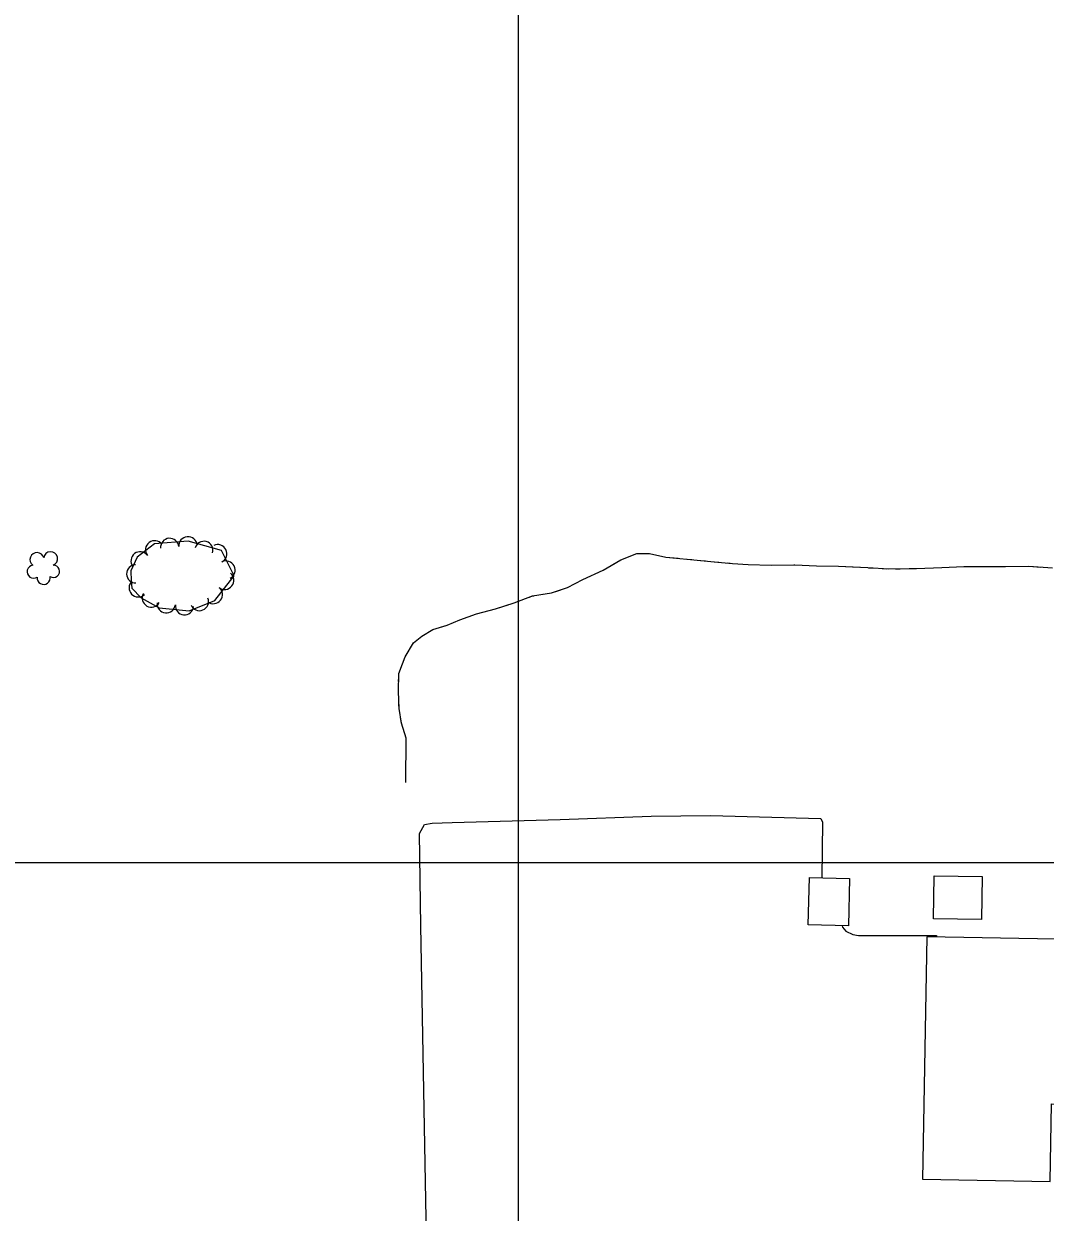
# Model space of a CAD drawing. Extents: x 353423 to 364002, y 127000 to 201942.
# Drawn here: x 361789 to 362225, y 134851 to 135358 of the extents above; entities that cross this region are included whole.
import ezdxf

# ---------------------------------------------------------------- set-up
doc = ezdxf.new("R2010")
doc.units = 0
for name, color, linetype in [('E_FEN_Generic', 7, 'Continuous'), ('E_LAND_TreeLine', 7, 'Continuous'), ('E_MISCPROP', 7, 'Continuous'), ('E_STRUCT_WingWall', 7, 'Continuous'), ('E_WTR_FlowLine', 7, 'Continuous')]:
    doc.layers.add(name, color=color, linetype=linetype)

msp = doc.modelspace()

# ---------------------------------------------------------------- linework, layer by layer
at = {"layer": 'E_FEN_Generic'}
msp.add_lwpolyline([(361838.88, 135112.9), (361846.58, 135108.57), (361859.39, 135107.27), (361870.39, 135111.79), (361878.69, 135122.19), (361873.23, 135133.09), (361858.97, 135137.1), (361844.6, 135135.87), (361837.16, 135130.19), (361834.53, 135124.39), (361834.65, 135120.19), (361835, 135116.98), (361838.88, 135112.9)], dxfattribs=at)
for centre, radius, start, end in [((361844.68, 135133.36), 3.9, 37.3281, 217.3128), ((361851.11, 135134.38), 3.9, 4.9118, 184.8965), ((361858.89, 135135.04), 3.9, 4.9118, 184.8965), ((361865.68, 135133.09), 3.9, 344.2891, 164.2738), ((361871.65, 135131.69), 3.9, 296.6316, 116.6162), ((361794.44, 135129.2), 2.97, 13.19, 234.4239), ((361800.28, 135129.57), 2.97, 290.8408, 173.8141), ((361838.47, 135128.63), 3.9, 37.3281, 217.3128), ((361793.01, 135124.02), 2.78, 96.1609, 303.9339), ((361801.5, 135124.19), 2.61, 235.5461, 93.4787), ((361836.61, 135123.11), 3.9, 91.6174, 271.602), ((361875.15, 135124.71), 3.9, 296.6316, 116.6162), ((361797.32, 135121.37), 2.78, 172.8379, 13.849), ((361874.62, 135120.36), 3.9, 231.4117, 51.3964), ((361837.67, 135117.14), 3.9, 133.4953, 313.48), ((361869.75, 135114.26), 3.9, 231.4117, 51.3964), ((361843.28, 135112.77), 3.9, 150.6457, 330.6303), ((361849.64, 135110.31), 3.9, 174.2126, 354.1972), ((361863.81, 135111.29), 3.9, 202.3647, 22.3494), ((361857.41, 135109.52), 3.9, 174.2126, 354.1972)]:
    msp.add_arc(centre, radius, start, end, dxfattribs=at)
at = {"layer": 'E_LAND_TreeLine'}
for p, q in [((362000, 134500), (362000, 136500)), ((360000, 135000), (364000, 135000)), ((360000, 135000), (364000, 135000)), ((362000, 132500), (362000, 135000))]:
    msp.add_line(p, q, dxfattribs=at)
at = {"layer": 'E_MISCPROP'}
for points in [[(361962.49, 134746.53), (361958.36, 134972.87), (361957.75, 135012.36), (361959.91, 135016.08), (361963.16, 135016.78), (361971.73, 135016.95), (362017.74, 135018.28), (362056.7, 135019.64), (362082, 135019.95), (362129.14, 135018.69), (362129.82, 135017.07), (362129.46, 134993.44)], [(362138.18, 134972.95), (362138.29, 134972.29), (362139.68, 134970.58), (362142.76, 134969.14), (362145.11, 134968.77), (362147.88, 134968.71), (362178.39, 134968.82), (362178.38, 134968.09)]]:
    msp.add_lwpolyline(points, dxfattribs=at)
at = {"layer": 'E_STRUCT_WingWall'}
for points in [[(361951.87, 135034.08), (361952.07, 135052.98), (361950.09, 135059.44), (361949.07, 135065.6), (361948.74, 135072.83), (361948.94, 135080.56), (361951.61, 135087.68), (361955.21, 135093.68), (361958.77, 135096.45), (361963.49, 135099.3), (361969.53, 135101.17), (361974.95, 135103.42), (361982.12, 135106.04), (361990.25, 135108.23), (361998.15, 135110.72), (362006.03, 135113.68), (362014.03, 135114.99), (362020.96, 135117.27), (362027.49, 135120.74), (362036.14, 135124.71), (362043.76, 135129.04), (362050.46, 135131.83), (362055.93, 135131.76), (362062.89, 135130.25), (362074.79, 135129.11), (362083.5, 135128.3), (362091.42, 135127.56), (362098, 135127.08), (362107.86, 135126.85), (362117.91, 135127.01), (362127.25, 135126.57), (362136.66, 135126.45), (362149.14, 135125.76), (362158.11, 135125.23), (362169.9, 135125.38), (362180.69, 135125.78), (362190.16, 135126.18), (362197.99, 135126.28), (362207.97, 135126.29), (362217.82, 135126.32), (362228.03, 135125.73)], [(362041.29, 135127.64), (362043.76, 135129.04), (362050.46, 135131.83), (362055.93, 135131.76), (362062.89, 135130.25), (362068.23, 135129.74)], [(362016.01, 135115.64), (362020.96, 135117.27), (362027.49, 135120.74), (362036.14, 135124.71), (362041.29, 135127.64)], [(362072.09, 135129.37), (362074.01, 135129.18)], [(362077.87, 135128.83), (362079.8, 135128.65)], [(362083.65, 135128.29), (362085.58, 135128.11)], [(362089.43, 135127.74), (362091.42, 135127.56), (362098, 135127.08), (362107.86, 135126.85), (362117.48, 135127.01)], [(362117.48, 135127.01), (362117.91, 135127.01), (362127.25, 135126.57), (362136.66, 135126.45), (362145.53, 135125.96)], [(362149.39, 135125.74), (362151.33, 135125.63)], [(362166.81, 135125.34), (362169.9, 135125.38), (362180.69, 135125.78), (362190.16, 135126.18), (362194.86, 135126.24)], [(362194.86, 135126.24), (362197.99, 135126.28), (362207.97, 135126.29), (362217.82, 135126.32), (362222.93, 135126.02)], [(362155.19, 135125.4), (362157.12, 135125.29)], [(362161, 135125.26), (362162.93, 135125.29)], [(361999.27, 135111.14), (362001.08, 135111.82)], [(362004.7, 135113.18), (362006.03, 135113.68), (362006.54, 135113.76)], [(362010.36, 135114.39), (362012.27, 135114.7)], [(361969.06, 135101.02), (361969.53, 135101.17), (361974.95, 135103.42), (361982.12, 135106.04), (361990.25, 135108.23), (361995.6, 135109.92)], [(361949.79, 135082.83), (361951.61, 135087.68), (361955.21, 135093.68), (361958.77, 135096.45), (361963.49, 135099.3), (361969.06, 135101.02)], [(361948.85, 135077.18), (361948.9, 135079.11)], [(361948.8, 135071.4), (361948.74, 135072.83), (361948.75, 135073.33)], [(361949.07, 135065.63), (361948.98, 135067.55)], [(361951.87, 135034.08), (361952.07, 135052.98), (361950.09, 135059.44), (361949.7, 135061.81)]]:
    msp.add_lwpolyline(points, dxfattribs=at)
at = {"layer": 'E_WTR_FlowLine'}
for points in [[(362197.69, 134975.59), (362177.16, 134975.94), (362177.47, 134994.27), (362198.01, 134993.92)], [(362140.87, 134972.89), (362123.7, 134973.29), (362124.17, 134993.56), (362141.34, 134993.16)], [(362309.17, 134938.2), (362228.9, 134939.67), (362229.4, 134967.16), (362174.36, 134968.16), (362172.48, 134864.82), (362226.99, 134863.83), (362227.6, 134896.91), (362304.89, 134895.5), (362304.78, 134889.7), (362331.93, 134889.2), (362332.7, 134931.55), (362309.06, 134931.99)]]:
    msp.add_lwpolyline(points, close=True, dxfattribs=at)

doc.saveas('drawing.dxf')
